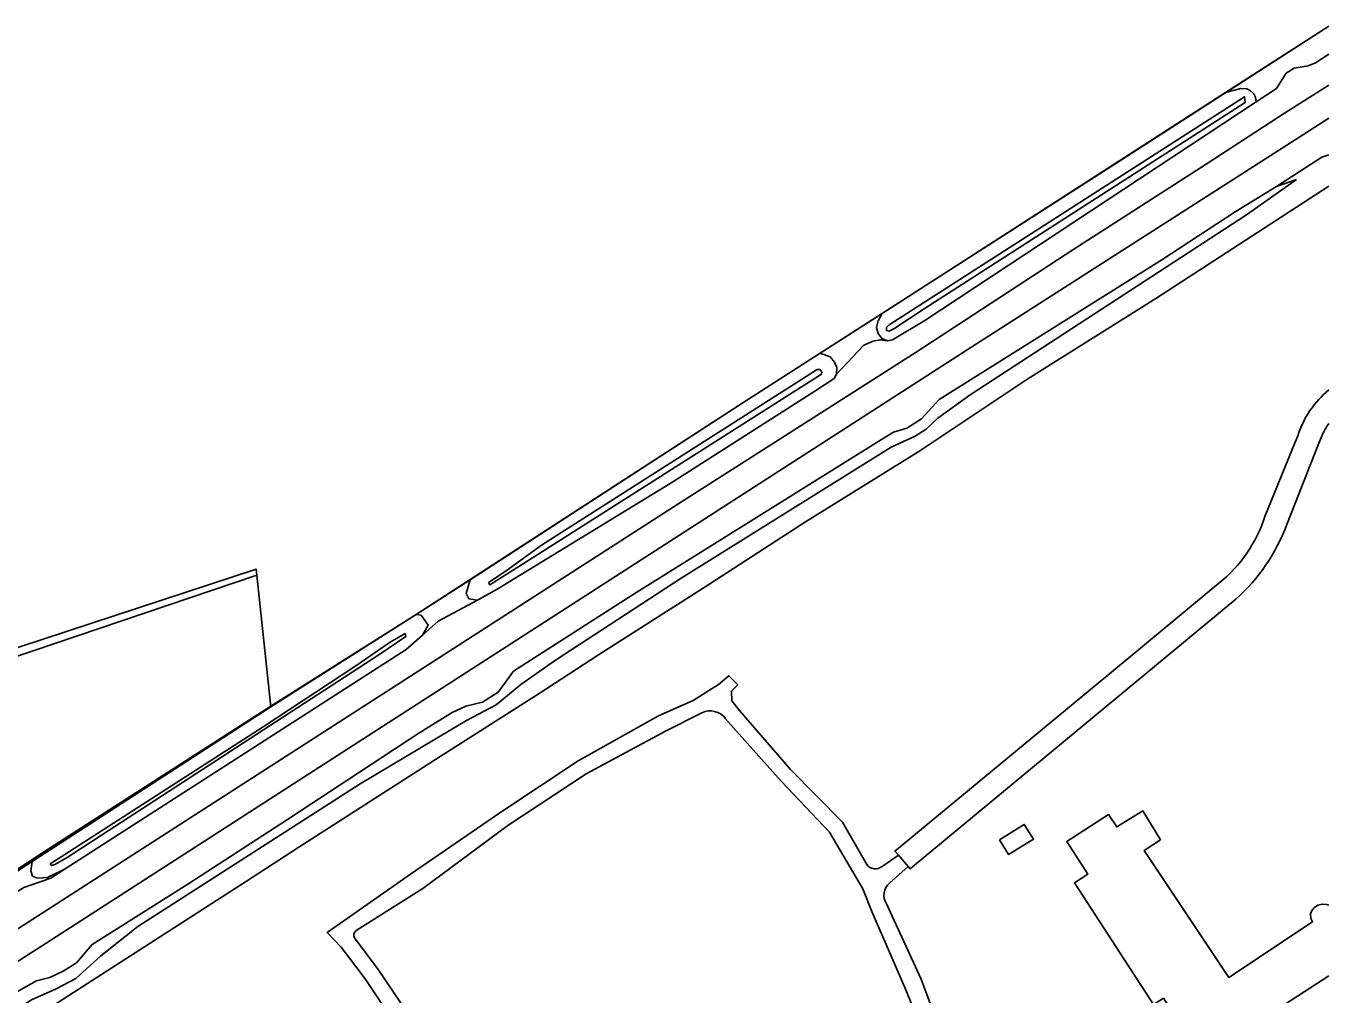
# Model space of a CAD drawing. Extents: x 136000 to 141014, y 402000 to 403500.
# Drawn here: x 140819.1 to 141000, y 403061.6 to 403196.2 of the extents above; entities that cross this region are included whole.
import ezdxf

# ---------------------------------------------------------------- set-up
doc = ezdxf.new("R2010")
doc.units = 0
for name, color, linetype in [('gg-afsc-erfafscheiding', 7, 'Continuous'), ('gg-afsc-hekwerk', 7, 'Continuous'), ('gg-aspt-spoorlijn', 7, 'Continuous'), ('gg-bbg-gedigitaliseerde bijgebouw', 7, 'Continuous'), ('gg-bbg-hoofdgebouw', 7, 'Continuous'), ('gg-knt-BGT kruinlijn', 7, 'Continuous'), ('gg-knt-verharding', 7, 'Continuous'), ('gg-kntw-bovenkant insteek waterloop', 7, 'Continuous'), ('gg-kntw-waterlijn', 7, 'Continuous'), ('gt-grn-groengrens', 7, 'Continuous'), ('gx-grn-maaiveld', 7, 'Continuous')]:
    doc.layers.add(name, color=color, linetype=linetype)

msp = doc.modelspace()

# ---------------------------------------------------------------- linework, layer by layer
at = {"layer": 'gg-afsc-erfafscheiding'}
msp.add_lwpolyline([(140794.66, 403194.11), (140808.35, 403106.72), (140851.05, 403120.78), (140851.14, 403119.95)], dxfattribs=at)
at = {"layer": 'gg-afsc-hekwerk'}
for points in [[(140662.99, 402979.4), (140665.84, 402981.41), (140668.65, 402983.02), (140673.53, 402986.17), (140683.65, 402992.68), (140691.24, 402997.62), (140706.58, 403007.48), (140721.85, 403017.23), (140728.92, 403021.93), (140737.14, 403027.07), (140744.56, 403031.85), (140759.74, 403041.16), (140795.33, 403064.58), (140805.62, 403071.11), (140823.1, 403082.45), (140853.21, 403101.83), (140873.27, 403114.44), (140918.75, 403143.96), (140970.57, 403177.22), (141000, 403196.18)], [(140668.46, 402960.84), (140670.46, 402962.19), (140682.62, 402969.95), (140701.3, 402981.95), (140737.51, 403005.22), (140788.37, 403037.96), (140849.58, 403077.33), (140856.99, 403082.15), (140876.62, 403094.72), (140890.35, 403103.51), (140898.57, 403108.84), (140913.24, 403118.23), (140927.33, 403127.36), (140943.05, 403137.1), (140958.21, 403147.2), (140975.97, 403158.36), (141000, 403173.98)]]:
    msp.add_lwpolyline(points, dxfattribs=at)
at = {"layer": 'gg-aspt-spoorlijn'}
for points in [[(140378.07, 402787.34), (140409.94, 402808.02), (140499.81, 402865.75), (140556.11, 402902.16), (140635.02, 402952.86), (140659.43, 402968.76), (140910.23, 403130.2), (140942.71, 403150.91), (140964.57, 403165.21), (140982.95, 403177.01), (140993.83, 403184.1), (141000, 403188.01)], [(140386.42, 402788.21), (140462.42, 402837.34), (140502.19, 402862.83), (140540.42, 402887.42), (140566.77, 402904.56), (140660.2, 402964.59), (140675.8, 402974.73), (140691.93, 402985.01), (140709.07, 402996.24), (140766.04, 403032.84), (140786.06, 403045.84), (140821.88, 403068.79), (140950.44, 403151.66), (140995.97, 403180.81), (141000, 403183.41)]]:
    msp.add_lwpolyline(points, dxfattribs=at)
at = {"layer": 'gg-bbg-gedigitaliseerde bijgebouw'}
msp.add_lwpolyline([(140954.25, 403083.15), (140955.52, 403081.11), (140958.98, 403083.25), (140957.7, 403085.3), (140954.25, 403083.15)], dxfattribs=at)
at = {"layer": 'gg-bbg-hoofdgebouw'}
for points in [[(140977.88, 403056.8), (140979.26, 403057.69), (140977.02, 403061.15), (140975.64, 403060.26), (140964.66, 403077.2), (140966.51, 403078.38), (140963.59, 403082.94), (140969.41, 403086.66), (140970.54, 403084.96), (140974.14, 403087.18), (140976.6, 403083.18), (140974.36, 403081.69), (140986.11, 403064.03), (140997.72, 403071.76), (140997.47, 403072.23), (140997.45, 403072.86), (140997.64, 403073.32), (140997.93, 403073.71), (140998.44, 403074.1), (140999.05, 403074.22), (140999.69, 403074.18), (141000, 403074.07)], [(140980.91, 403052.1), (140986.8, 403042.97), (140983.15, 403040.6), (140986.58, 403035.31), (140990.23, 403037.68), (140992.11, 403034.84), (140998.26, 403038.8), (140995.56, 403042.98), (140998.92, 403045.15), (140990.52, 403058.09), (141000, 403064.24)]]:
    msp.add_lwpolyline(points, dxfattribs=at)
at = {"layer": 'gg-knt-BGT kruinlijn'}
for p, q in [((140992.7, 403173.92), (140995.48, 403174.89)), ((140986.96, 403170.4), (140992.7, 403173.92)), ((140976.82, 403163.72), (140986.96, 403170.4)), ((140945.9, 403144.35), (140976.82, 403163.72)), ((140943.43, 403141.63), (140945.9, 403144.35)), ((140939.55, 403139.8), (140941.4, 403140.35)), ((140941.4, 403140.35), (140943.43, 403141.63)), ((140903.89, 403117.56), (140937.86, 403138.77)), ((140937.86, 403138.77), (140939.55, 403139.8)), ((140886.78, 403106.6), (140903.89, 403117.56)), ((140884.65, 403103.68), (140886.78, 403106.6)), ((140880.18, 403101.74), (140882.49, 403102.3)), ((140882.49, 403102.3), (140884.65, 403103.68)), ((140873.65, 403097.98), (140878.28, 403100.86)), ((140878.28, 403100.86), (140880.18, 403101.74)), ((140855.38, 403085.96), (140873.65, 403097.98)), ((140841.57, 403077.02), (140855.38, 403085.96)), ((140828.27, 403068.62), (140841.57, 403077.02)), ((140826.12, 403066.05), (140828.27, 403068.62)), ((140824.26, 403064.89), (140826.12, 403066.05)), ((140820.55, 403063.55), (140822.38, 403064.02)), ((140822.38, 403064.02), (140824.26, 403064.89)), ((140817.58, 403061.89), (140820.55, 403063.55))]:
    msp.add_line(p, q, dxfattribs=at)
at = {"layer": 'gg-knt-verharding'}
for p, q in [((140995.32, 403138.41), (140991.1, 403128.08)), ((140995.32, 403138.41), (140995.68, 403139.29)), ((140972.49, 403108.68), (140984.71, 403118.8)), ((140942.18, 403079.42), (140987.09, 403116.61)), ((140940.73, 403082.4), (140972.49, 403108.68)), ((140937.96, 403079.46), (140940.23, 403081.01)), ((140941.57, 403079.46), (140940.23, 403081.01)), ((140941.57, 403079.46), (140938.98, 403077.16))]:
    msp.add_line(p, q, dxfattribs=at)
for points in [[(140777.23, 403189.38), (140782.81, 403147.94), (140800.6, 403149.05), (140807.43, 403105.16), (140851.14, 403119.95)], [(140938.69, 403152.5), (140937.68, 403152.64), (140936.73, 403152.43), (140935.4, 403151.86), (140931.64, 403147.85)], [(140994.15, 403126.98), (140998.6, 403138.25), (140999.2, 403139.68)], [(140881.76, 403116.44), (140876.3, 403113.53), (140874.15, 403111.61)], [(140935.85, 403079.74), (140932.47, 403085.59), (140925.25, 403092.95), (140918.18, 403101.12), (140917.1, 403102.49), (140917.05, 403103.83), (140917.91, 403104.7), (140916.7, 403105.95), (140915.24, 403104.75), (140911.71, 403102.52), (140906.92, 403100.38), (140895.74, 403094.11), (140884.86, 403086.9), (140872.47, 403078.4), (140860.93, 403070.3), (140862.83, 403068.26), (140866.18, 403063.86), (140870.29, 403057.64)], [(140912.94, 403100.81), (140907.87, 403098.26), (140896.88, 403092.32), (140886, 403085.17), (140874.18, 403076.41), (140864.93, 403070.54)], [(140916.19, 403100.02), (140923.93, 403091.29), (140930.65, 403084.22), (140935.29, 403076.35), (140936.53, 403073.19), (140941.11, 403062.64), (140945.43, 403052.15), (140948.57, 403045.75), (140951.08, 403041.12)], [(140940.73, 403082.4), (140939.74, 403081.59), (140940.23, 403081.01)], [(140824.52, 403079.11), (140822.55, 403077.85), (140818.8, 403076.55), (140817.17, 403075.53), (140814.45, 403072.88)], [(140942.18, 403079.42), (140941.85, 403079.14), (140941.57, 403079.46)], [(140938.56, 403074.28), (140943.38, 403063.78), (140947.37, 403053.02), (140950.14, 403046.85), (140950.82, 403046.06)], [(140912.32, 403016.16), (140905.05, 403023.55), (140899.51, 403028.7), (140897.34, 403030.55), (140889.73, 403037.17), (140886.06, 403040.26), (140883.14, 403043.16), (140880.41, 403046.44), (140877.82, 403049.83), (140873.58, 403056.34), (140871.11, 403060.56), (140868.01, 403065.16), (140864.72, 403069.54)]]:
    msp.add_lwpolyline(points, dxfattribs=at)
for centre, radius, start, end in [((141008.34, 403135.35), 13.26, 128.9673, 162.69), ((141008.69, 403134.87), 10.65, 144.7445, 153.126), ((140972.49, 403134.05), 19.55, 308.719, 342.2137), ((140969.94, 403135.86), 25.78, 311.6891, 339.8462), ((140914.09, 403098.46), 2.62, 36.6031, 116.0794), ((140937.03, 403080.56), 1.44, 214.5365, 310.26), ((140940.47, 403075.47), 2.25, 131.3762, 211.829), ((140865.36, 403069.93), 0.744, 124.7558, 211.3686)]:
    msp.add_arc(centre, radius, start, end, dxfattribs=at)
at = {"layer": 'gg-kntw-bovenkant insteek waterloop'}
for p, q in [((140985.65, 403187), (140937.96, 403156.28)), ((140853.07, 403101.65), (140873.27, 403114.44)), ((140819.94, 403080.17), (140853.07, 403101.65))]:
    msp.add_line(p, q, dxfattribs=at)
for points in [[(140989.9, 403185.7), (140989.79, 403186.35), (140989.55, 403186.81), (140989.06, 403187.28), (140988.59, 403187.5), (140987.76, 403187.56), (140985.65, 403187)], [(140989.9, 403185.7), (140943.87, 403155.32), (140939.4, 403152.63), (140938.69, 403152.5)], [(140938.69, 403152.5), (140937.94, 403152.81), (140937.4, 403153.49), (140937.18, 403154.34), (140937.41, 403155.27), (140937.96, 403156.28)], [(140929.36, 403150.77), (140918.75, 403143.96), (140880.77, 403119.27)], [(140931.64, 403147.85), (140931.68, 403148.78), (140931.34, 403149.51), (140930.74, 403150.27), (140929.36, 403150.77)], [(140931.64, 403147.85), (140931.28, 403147.23), (140928.64, 403145.47), (140908.52, 403132.68), (140884.52, 403117.99), (140881.76, 403116.44)], [(140881.76, 403116.44), (140880.58, 403116.64), (140880.19, 403117.39), (140880.77, 403119.27)], [(140874.15, 403111.61), (140874.91, 403112.98), (140873.95, 403114.36), (140873.27, 403114.44)], [(140874.15, 403111.61), (140871.89, 403109.6), (140824.52, 403079.11)], [(140819.94, 403080.17), (140819.75, 403078.85), (140820, 403078.1), (140820.7, 403077.85), (140822.07, 403077.91), (140824.52, 403079.11)]]:
    msp.add_lwpolyline(points, dxfattribs=at)
at = {"layer": 'gg-kntw-waterlijn'}
for points in [[(140938.58, 403154.33), (140938.59, 403153.94), (140938.95, 403153.81), (140939.57, 403154.13), (140943.92, 403157.02), (140988.37, 403185.6), (140988.29, 403186.4), (140938.93, 403154.71), (140938.58, 403154.33)], [(140883.33, 403118.92), (140885.75, 403120.54), (140890.69, 403124.09), (140928.95, 403148.48), (140929.32, 403148.52), (140929.57, 403148.12), (140929.53, 403147.87), (140890.32, 403122.91), (140883.49, 403118.6), (140883.33, 403118.92)], [(140823.11, 403079.74), (140822.63, 403079.59), (140822.45, 403079.81), (140824.48, 403081.11), (140852.04, 403098.85), (140864.88, 403107.33), (140869.65, 403110.63), (140871.76, 403111.82), (140871.81, 403111.39), (140868.09, 403108.85), (140824.8, 403080.72), (140823.11, 403079.74)]]:
    msp.add_lwpolyline(points, dxfattribs=at)
at = {"layer": 'gt-grn-groengrens'}
for p, q in [((140985.65, 403187), (141000, 403196.22)), ((140929.36, 403150.77), (140937.96, 403156.28)), ((140851.14, 403119.95), (140853.07, 403101.65)), ((140880.77, 403119.27), (140873.27, 403114.44)), ((140813.6, 403076.02), (140819.94, 403080.17))]:
    msp.add_line(p, q, dxfattribs=at)
msp.add_lwpolyline([(140995.48, 403174.89), (140988.56, 403169.97), (140950.2, 403144.97), (140945.69, 403141.72), (140944.07, 403140.19), (140942.55, 403139.24), (140939.23, 403137.72), (140910.05, 403119.52), (140892.6, 403108.14), (140887.8, 403104.76), (140884.39, 403101.93), (140880.24, 403099.72), (140865.47, 403090.95), (140834.64, 403071.12), (140829.44, 403066.99), (140825.99, 403063.9), (140823.27, 403062.47), (140819.86, 403060.94), (140806.19, 403052.01)], dxfattribs=at)
at = {"layer": 'gx-grn-maaiveld'}
for points in [[(140989.9, 403185.7), (140992.7, 403187.54), (140994.04, 403189.66), (140995.16, 403190.38), (140997.1, 403190.68), (140998.14, 403191.12), (141000, 403192.32)], [(140992.7, 403173.92), (140999.03, 403177.98), (141000, 403178.33)], [(140668.46, 402960.84), (140670.46, 402962.19), (140682.62, 402969.95), (140701.3, 402981.95), (140737.51, 403005.22), (140788.37, 403037.96), (140849.58, 403077.33), (140856.99, 403082.15), (140876.62, 403094.72), (140890.35, 403103.51), (140898.57, 403108.84), (140913.24, 403118.23), (140927.33, 403127.36), (140943.05, 403137.1), (140958.21, 403147.2), (140975.97, 403158.36), (141000, 403173.98)]]:
    msp.add_lwpolyline(points, dxfattribs=at)

doc.saveas('drawing.dxf')
